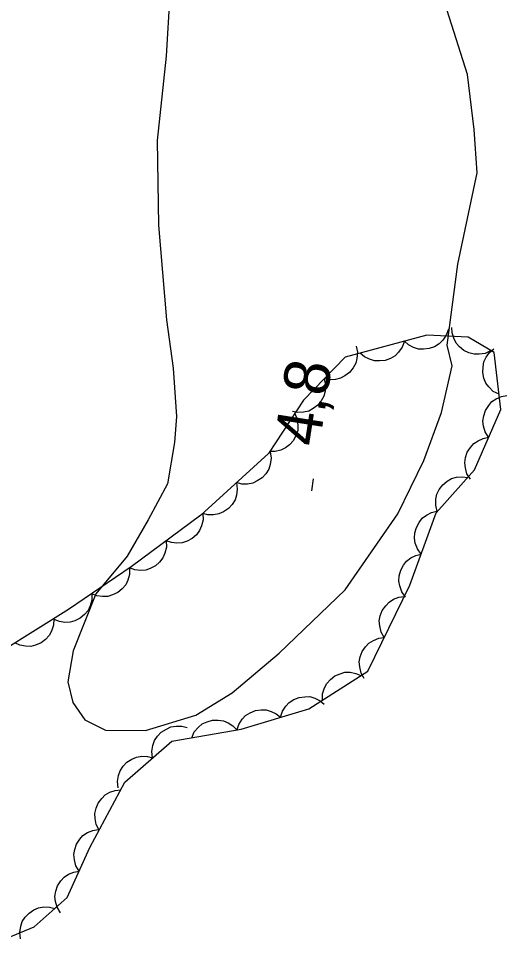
# Model space of a CAD drawing. Extents: x 282461 to 284471, y 5554090 to 5557646.
# Drawn here: x 283845.1 to 283877, y 5555258.9 to 5555319.8 of the extents above; entities that cross this region are included whole.
import ezdxf

# ---------------------------------------------------------------- set-up
doc = ezdxf.new("R2010")
doc.units = 0
for name, color, linetype in [('Niveau 1', 7, 'Continuous'), ('Niveau 3', 7, 'Continuous'), ('Niveau 44', 7, 'Continuous')]:
    doc.layers.add(name, color=color, linetype=linetype)

msp = doc.modelspace()

# ---------------------------------------------------------------- linework, layer by layer
at = {"layer": 'Niveau 1'}
msp.add_lwpolyline([(283855.02, 5555321.45), (283854.77, 5555317.36), (283854.17, 5555311.81), (283854.26, 5555306.25), (283854.79, 5555300.01), (283855.23, 5555296.83), (283855.45, 5555293.66), (283855.32, 5555291.96), (283854.85, 5555289.24), (283853.59, 5555286.86), (283852.21, 5555284.48), (283850.14, 5555282), (283848.64, 5555278.26), (283848.29, 5555276.22), (283848.62, 5555274.86), (283849.42, 5555273.72), (283850.78, 5555273.03), (283853.4, 5555273.02), (283856.71, 5555274.03), (283859.11, 5555275.5), (283862.2, 5555278.09), (283866.55, 5555282.27), (283870, 5555287.25), (283871.73, 5555290.76), (283872.88, 5555293.93), (283873.58, 5555296.99), (283873.25, 5555298.35), (283873.96, 5555303.68), (283875.24, 5555309.68), (283875.03, 5555312.52), (283874.59, 5555316.15), (283873.25, 5555320.35)], dxfattribs=at)
at = {"layer": 'Niveau 3'}
msp.add_line((283864.35, 5555288.77), (283864.47, 5555289.56), dxfattribs=at)
at = {"layer": 'Niveau 44'}
for points in [[(283876.14, 5555297.99), (283875.76, 5555297.81), (283875.36, 5555297.75), (283875.03, 5555297.75), (283874.69, 5555297.84), (283874.36, 5555298), (283874.06, 5555298.25), (283873.84, 5555298.49), (283873.69, 5555298.81), (283873.58, 5555299.16), (283873.56, 5555299.52)], [(283848.26, 5555262.03), (283849.75, 5555265.31), (283852.05, 5555269.61), (283855.14, 5555272.32), (283859.7, 5555273.1), (283864.15, 5555274.44), (283868.04, 5555276.92), (283870.8, 5555282.58), (283872.53, 5555287.33), (283875.06, 5555290.16), (283876.78, 5555294.12), (283876.35, 5555297.86), (283874.64, 5555298.88), (283871.91, 5555299.01), (283866.55, 5555297.56), (283863.8, 5555294.73), (283861.51, 5555291.23), (283857.04, 5555287.17), (283852.47, 5555283.78), (283848.35, 5555280.96), (283844.01, 5555278.26)], [(283873.34, 5555299.4), (283873.2, 5555299), (283872.96, 5555298.67), (283872.73, 5555298.43), (283872.43, 5555298.25), (283872.08, 5555298.13), (283871.7, 5555298.09), (283871.37, 5555298.09), (283871.04, 5555298.2), (283870.71, 5555298.38), (283870.44, 5555298.61)], [(283867.26, 5555298.29), (283867.35, 5555297.88), (283867.31, 5555297.48), (283867.24, 5555297.16), (283867.07, 5555296.85), (283866.83, 5555296.56), (283866.52, 5555296.34), (283866.24, 5555296.17), (283865.9, 5555296.1), (283865.53, 5555296.08), (283865.17, 5555296.14)], [(283870.44, 5555298.61), (283870.3, 5555298.22), (283870.06, 5555297.89), (283869.84, 5555297.65), (283869.53, 5555297.47), (283869.18, 5555297.34), (283868.8, 5555297.31), (283868.47, 5555297.31), (283868.14, 5555297.42), (283867.81, 5555297.59), (283867.54, 5555297.83)], [(283876.67, 5555295.12), (283876.29, 5555295.31), (283876, 5555295.6), (283875.8, 5555295.86), (283875.67, 5555296.19), (283875.6, 5555296.55), (283875.62, 5555296.93), (283875.67, 5555297.25), (283875.83, 5555297.57), (283876.05, 5555297.87), (283876.32, 5555298.1)], [(283865.17, 5555296.14), (283865.26, 5555295.73), (283865.22, 5555295.33), (283865.15, 5555295), (283864.97, 5555294.7), (283864.74, 5555294.41), (283864.43, 5555294.18), (283864.15, 5555294.02), (283863.8, 5555293.94), (283863.43, 5555293.92), (283863.08, 5555293.99)], [(283875.98, 5555292.29), (283875.76, 5555292.64), (283875.65, 5555293.03), (283875.61, 5555293.36), (283875.66, 5555293.71), (283875.78, 5555294.06), (283875.99, 5555294.38), (283876.19, 5555294.64), (283876.49, 5555294.83), (283876.83, 5555294.98), (283877.18, 5555295.04)], [(283863.23, 5555293.86), (283863.39, 5555293.48), (283863.44, 5555293.07), (283863.43, 5555292.74), (283863.31, 5555292.41), (283863.14, 5555292.08), (283862.88, 5555291.8), (283862.63, 5555291.59), (283862.31, 5555291.45), (283861.95, 5555291.36), (283861.59, 5555291.35)], [(283874.79, 5555289.54), (283874.56, 5555289.89), (283874.46, 5555290.28), (283874.41, 5555290.61), (283874.46, 5555290.96), (283874.58, 5555291.31), (283874.79, 5555291.63), (283875, 5555291.88), (283875.29, 5555292.07), (283875.63, 5555292.22), (283875.98, 5555292.29)], [(283861.62, 5555291.33), (283861.68, 5555290.91), (283861.61, 5555290.51), (283861.52, 5555290.19), (283861.33, 5555289.9), (283861.08, 5555289.63), (283860.76, 5555289.42), (283860.46, 5555289.27), (283860.12, 5555289.22), (283859.74, 5555289.22), (283859.39, 5555289.31)], [(283859.39, 5555289.31), (283859.45, 5555288.89), (283859.39, 5555288.49), (283859.3, 5555288.17), (283859.11, 5555287.88), (283858.86, 5555287.61), (283858.53, 5555287.4), (283858.24, 5555287.25), (283857.89, 5555287.2), (283857.52, 5555287.2), (283857.17, 5555287.29)], [(283872.6, 5555287.41), (283872.5, 5555287.82), (283872.52, 5555288.23), (283872.58, 5555288.55), (283872.74, 5555288.86), (283872.96, 5555289.16), (283873.26, 5555289.4), (283873.54, 5555289.58), (283873.88, 5555289.67), (283874.25, 5555289.7), (283874.61, 5555289.65)], [(283871.54, 5555284.61), (283871.3, 5555284.95), (283871.16, 5555285.34), (283871.1, 5555285.66), (283871.13, 5555286.01), (283871.23, 5555286.37), (283871.42, 5555286.7), (283871.61, 5555286.97), (283871.89, 5555287.18), (283872.22, 5555287.35), (283872.57, 5555287.44)], [(283857.18, 5555287.28), (283857.2, 5555286.86), (283857.1, 5555286.46), (283856.97, 5555286.16), (283856.76, 5555285.88), (283856.48, 5555285.64), (283856.14, 5555285.46), (283855.83, 5555285.35), (283855.48, 5555285.33), (283855.11, 5555285.37), (283854.77, 5555285.49)], [(283854.77, 5555285.49), (283854.79, 5555285.07), (283854.69, 5555284.67), (283854.56, 5555284.37), (283854.34, 5555284.09), (283854.07, 5555283.85), (283853.72, 5555283.67), (283853.42, 5555283.56), (283853.07, 5555283.54), (283852.7, 5555283.58), (283852.36, 5555283.7)], [(283870.51, 5555281.79), (283870.27, 5555282.13), (283870.14, 5555282.52), (283870.07, 5555282.84), (283870.1, 5555283.19), (283870.2, 5555283.55), (283870.39, 5555283.88), (283870.58, 5555284.15), (283870.86, 5555284.36), (283871.19, 5555284.53), (283871.54, 5555284.61)], [(283852.36, 5555283.7), (283852.36, 5555283.28), (283852.24, 5555282.89), (283852.11, 5555282.59), (283851.88, 5555282.33), (283851.59, 5555282.09), (283851.24, 5555281.93), (283850.93, 5555281.83), (283850.58, 5555281.82), (283850.21, 5555281.87), (283849.88, 5555282.01)], [(283849.88, 5555282.01), (283849.88, 5555281.59), (283849.76, 5555281.2), (283849.63, 5555280.9), (283849.4, 5555280.63), (283849.11, 5555280.4), (283848.76, 5555280.23), (283848.46, 5555280.13), (283848.1, 5555280.12), (283847.74, 5555280.18), (283847.4, 5555280.31)], [(283869.12, 5555279.13), (283868.91, 5555279.49), (283868.82, 5555279.89), (283868.79, 5555280.22), (283868.85, 5555280.56), (283868.99, 5555280.91), (283869.21, 5555281.22), (283869.43, 5555281.46), (283869.73, 5555281.64), (283870.08, 5555281.78), (283870.43, 5555281.83)], [(283847.37, 5555280.35), (283847.36, 5555279.93), (283847.22, 5555279.55), (283847.07, 5555279.25), (283846.83, 5555279), (283846.54, 5555278.78), (283846.18, 5555278.63), (283845.87, 5555278.54), (283845.52, 5555278.55), (283845.15, 5555278.62), (283844.82, 5555278.77)], [(283867.8, 5555276.43), (283867.59, 5555276.79), (283867.5, 5555277.19), (283867.47, 5555277.52), (283867.54, 5555277.86), (283867.67, 5555278.21), (283867.89, 5555278.52), (283868.11, 5555278.76), (283868.41, 5555278.94), (283868.76, 5555279.08), (283869.12, 5555279.13)], [(283865.05, 5555275.01), (283865.06, 5555275.43), (283865.19, 5555275.82), (283865.33, 5555276.11), (283865.57, 5555276.37), (283865.86, 5555276.6), (283866.22, 5555276.75), (283866.53, 5555276.84), (283866.88, 5555276.84), (283867.25, 5555276.77), (283867.58, 5555276.63)], [(283862.29, 5555273.88), (283862.42, 5555274.28), (283862.65, 5555274.62), (283862.87, 5555274.86), (283863.17, 5555275.05), (283863.51, 5555275.18), (283863.89, 5555275.23), (283864.22, 5555275.24), (283864.56, 5555275.14), (283864.89, 5555274.97), (283865.17, 5555274.75)], [(283859.42, 5555273.02), (283859.54, 5555273.41), (283859.77, 5555273.75), (283859.99, 5555274), (283860.29, 5555274.18), (283860.64, 5555274.32), (283861.02, 5555274.37), (283861.34, 5555274.37), (283861.68, 5555274.27), (283862.01, 5555274.11), (283862.29, 5555273.88)], [(283853.88, 5555271.22), (283853.83, 5555271.63), (283853.9, 5555272.03), (283854, 5555272.35), (283854.19, 5555272.64), (283854.45, 5555272.91), (283854.78, 5555273.11), (283855.07, 5555273.25), (283855.42, 5555273.3), (283855.79, 5555273.29), (283856.14, 5555273.2)], [(283856.45, 5555272.54), (283856.62, 5555272.92), (283856.89, 5555273.23), (283857.14, 5555273.45), (283857.46, 5555273.59), (283857.82, 5555273.69), (283858.2, 5555273.69), (283858.53, 5555273.65), (283858.85, 5555273.51), (283859.16, 5555273.31), (283859.41, 5555273.05)], [(283851.62, 5555269.24), (283851.57, 5555269.65), (283851.64, 5555270.05), (283851.74, 5555270.37), (283851.94, 5555270.66), (283852.19, 5555270.93), (283852.52, 5555271.13), (283852.81, 5555271.27), (283853.16, 5555271.32), (283853.53, 5555271.31), (283853.88, 5555271.22)], [(283850.37, 5555266.46), (283850.17, 5555266.83), (283850.09, 5555267.23), (283850.08, 5555267.56), (283850.16, 5555267.91), (283850.3, 5555268.24), (283850.54, 5555268.55), (283850.76, 5555268.78), (283851.07, 5555268.95), (283851.42, 5555269.07), (283851.78, 5555269.11)], [(283849.05, 5555263.77), (283848.83, 5555264.12), (283848.73, 5555264.52), (283848.69, 5555264.85), (283848.75, 5555265.19), (283848.87, 5555265.54), (283849.08, 5555265.86), (283849.29, 5555266.11), (283849.59, 5555266.3), (283849.94, 5555266.44), (283850.29, 5555266.5)], [(283847.81, 5555261.03), (283847.59, 5555261.39), (283847.49, 5555261.78), (283847.45, 5555262.11), (283847.5, 5555262.46), (283847.63, 5555262.81), (283847.84, 5555263.12), (283848.05, 5555263.37), (283848.35, 5555263.56), (283848.69, 5555263.71), (283849.05, 5555263.77)], [(283843.11, 5555258.88), (283846.08, 5555260.11), (283848.26, 5555262.03)], [(283845.18, 5555259.32), (283845.13, 5555259.74), (283845.2, 5555260.14), (283845.3, 5555260.45), (283845.49, 5555260.75), (283845.75, 5555261.01), (283846.07, 5555261.22), (283846.37, 5555261.36), (283846.72, 5555261.41), (283847.09, 5555261.4), (283847.44, 5555261.31)]]:
    msp.add_lwpolyline(points, dxfattribs=at)

# ---------------------------------------------------------------- texts
at = {"layer": 'Niveau 3'}
msp.add_text('4,8  ', height=3, rotation=81.09575, dxfattribs=at).set_placement((283864.83, 5555291.61))

doc.saveas('drawing.dxf')
